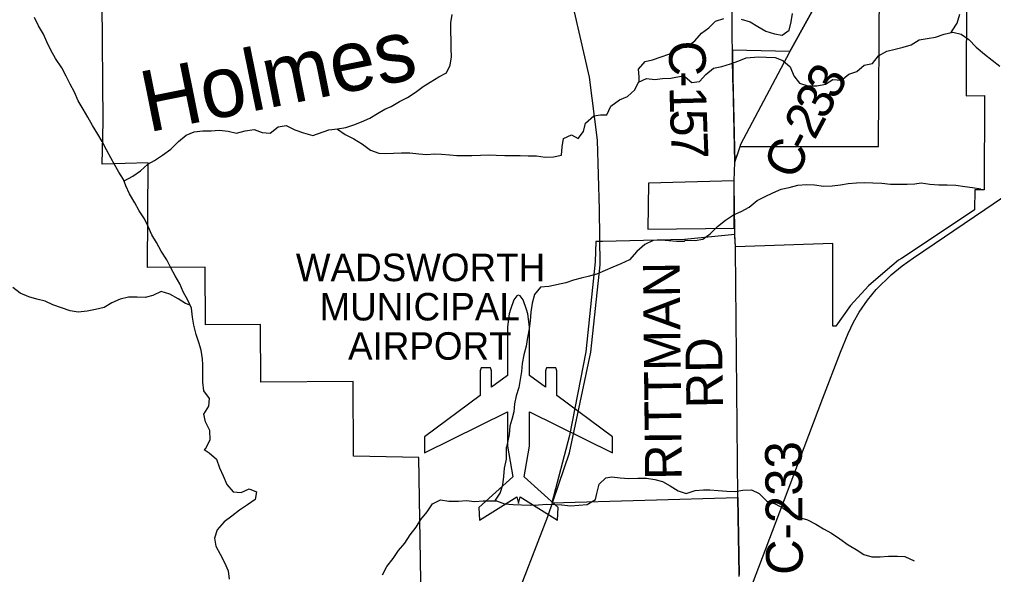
# Model space of a CAD drawing. Extents: x 1985906 to 2277390, y 930619 to 1324581.
# Drawn here: x 2170148 to 2178113, y 1092631 to 1097169 of the extents above; entities that cross this region are included whole.
import ezdxf

# ---------------------------------------------------------------- set-up
doc = ezdxf.new("R2010")
doc.units = 0
for name, color, linetype in [('GM_X_Airport_Class_2', 7, 'Continuous'), ('GM_X_Airport_Location_Class_2', 7, 'Continuous'), ('GM_X_Airport_Text_Class_2', 7, 'Continuous'), ('GM_X_City_Street', 7, 'Continuous'), ('GM_X_Corporation', 7, 'Continuous'), ('GM_X_County_Road', 7, 'Continuous'), ('GM_X_County_Road_Text', 7, 'Continuous'), ('GM_X_Minor_River', 7, 'Continuous'), ('GM_X_Minor_River_Text', 7, 'Continuous'), ('GM_X_Rail_Line', 7, 'Continuous'), ('GM_X_State_Route', 7, 'Continuous')]:
    doc.layers.add(name, color=color, linetype=linetype)

msp = doc.modelspace()

# ---------------------------------------------------------------- linework, layer by layer
at = {"layer": 'GM_X_Airport_Class_2'}
msp.add_lwpolyline([(2173916, 1094093.8), (2173459.6, 1093756.3), (2173459.6, 1093626.8), (2174138.6, 1093961.4), (2174138.6, 1093679.7), (2174183.7, 1093430.2), (2173904.3, 1093179.7), (2173908.7, 1093076.5), (2174214.7, 1093266.1), (2174228.8, 1093210.6), (2174242.9, 1093266.1), (2174549, 1093076.5), (2174553.4, 1093179.7), (2174274, 1093430.2), (2174319, 1093679.7), (2174319, 1093961.4), (2174998, 1093626.8), (2174998, 1093756.3), (2174541.6, 1094093.8), (2174541.6, 1094295.3), (2174534.6, 1094319.8), (2174456.8, 1094319.8), (2174449.7, 1094295.3), (2174449.7, 1094161.8), (2174319, 1094258.4), (2174319, 1094258.4), (2174319, 1094656.3), (2174305.9, 1094761.5), (2174294.9, 1094799), (2174267.9, 1094875.6), (2174243, 1094909.7), (2174228.8, 1094915.6), (2174214.6, 1094909.7), (2174189.7, 1094875.6), (2174162.7, 1094799), (2174151.8, 1094761.5), (2174138.6, 1094656.3), (2174138.6, 1094258.4), (2174007.9, 1094161.8), (2174007.9, 1094295.3), (2174000.8, 1094319.8), (2173923.1, 1094319.8), (2173916, 1094295.3)], close=True, dxfattribs=at)
at = {"layer": 'GM_X_Airport_Location_Class_2'}
msp.add_line((2174228.8, 1093933), (2174228.8, 1093933), dxfattribs=at)
at = {"layer": 'GM_X_City_Street'}
for points in [[(2175977.1, 1097159), (2175977.1, 1097302.5), (2175974.4, 1097421.8), (2175914.9, 1100415.2), (2175913.7, 1100642.5), (2175911.2, 1101015.6), (2175898.9, 1102898.1)], [(2175979.8, 1096843.6), (2175978.7, 1096917.4), (2175977.1, 1097022.1), (2175977.1, 1097159)], [(2175992.5, 1095838.6), (2175992.4, 1095849.4), (2175996.9, 1096002.6)], [(2175998.6, 1095401.4), (2175998.2, 1095410.9), (2175997.6, 1095456)]]:
    msp.add_lwpolyline(points, dxfattribs=at)
at = {"layer": 'GM_X_Corporation'}
for points in [[(2177893.7, 1097450), (2177889.7, 1096546), (2178039.7, 1096547.1), (2178036.2, 1095776.7), (2177959.6, 1095776.8), (2177958.8, 1095612.5), (2177660.1, 1095413.5), (2177361.4, 1095214.5), (2177336.9, 1095201.8), (2177226.9, 1095108.7), (2177090.2, 1094991.1), (2176944.7, 1094829.4), (2176824.2, 1094661.7), (2176799.2, 1094661.7), (2176799.4, 1095338), (2176002.3, 1095309.3), (2175998.2, 1095410.9), (2175585, 1095370.4), (2174916.2, 1095352.9), (2174860.3, 1095352.9), (2174854.5, 1095187.2), (2174779.8, 1094450.5), (2174647.1, 1093766.3), (2174502.4, 1093215.9), (2176023.8, 1093259.3), (2176034.7, 1092627.6)], [(2173438.8, 1092074.8), (2173412.6, 1093588.8), (2172879.6, 1093597.7), (2172876.2, 1094210), (2172122.6, 1094202.2), (2172120, 1094674.4), (2171669.6, 1094671.9), (2171667, 1095144.2), (2171194.7, 1095141.5), (2171200.6, 1095996), (2170825.2, 1095986.9), (2170833.6, 1096334.5), (2170825.3, 1097311.2)]]:
    msp.add_lwpolyline(points, dxfattribs=at)
for points in [[(2175978.7, 1096917.4), (2175981.7, 1096699.7), (2175996.9, 1096002.6), (2176040.3, 1096131), (2177173.4, 1096131.6), (2177181.4, 1097437.2), (2176740.4, 1097435.7), (2176449, 1096908.4)], [(2175291.2, 1095831.1), (2175286.8, 1095454.3), (2175992.4, 1095463.8), (2175992.4, 1095849.3)]]:
    msp.add_lwpolyline(points, close=True, dxfattribs=at)
at = {"layer": 'GM_X_County_Road'}
for points in [[(2176447.2, 1096905.1), (2176449, 1096908.4), (2176740.4, 1097435.7)], [(2176029.3, 1096098.3), (2176040.3, 1096131), (2176046.5, 1096149.3), (2176447.2, 1096905.1)], [(2175982.2, 1096685.9), (2175979.8, 1096843.6)], [(2175996.9, 1096002.6), (2175983.2, 1096645.5), (2175982.7, 1096655.8), (2175982.2, 1096685.9)], [(2175996.9, 1096002.6), (2176029.3, 1096098.3)], [(2175995.4, 1095620), (2175992.5, 1095838.6)], [(2175997.6, 1095456), (2175995.4, 1095620)], [(2176002.5, 1095292.1), (2176002.3, 1095309.3), (2175998.6, 1095401.4)], [(2176023.7, 1093269.6), (2176002.5, 1095292.1)], [(2176033.2, 1092613.8), (2176034.7, 1092627.6), (2176023.8, 1093259.3), (2176023.7, 1093269.6)]]:
    msp.add_lwpolyline(points, dxfattribs=at)
at = {"layer": 'GM_X_Minor_River'}
for points in [[(2171659.1, 1093653.7), (2171672.3, 1093664.9), (2171707.2, 1093733.2), (2171703.8, 1093807.2), (2171668.4, 1093878.7), (2171655.2, 1093942.6), (2171696, 1094007.5), (2171700.9, 1094069.7), (2171655.6, 1094132.9), (2171646.3, 1094204.9), (2171647, 1094277), (2171647.7, 1094345.2), (2171644.7, 1094395.2), (2171633.4, 1094465.1), (2171614.2, 1094528.9), (2171593, 1094592.6), (2171573.6, 1094668.3), (2171562.3, 1094736.3), (2171554.9, 1094808.2), (2171523.7, 1094873.8), (2171486.4, 1094941.2), (2171459.1, 1095006.8), (2171419.9, 1095072.2), (2171386.6, 1095137.7), (2171353.3, 1095205.2), (2171307.9, 1095274.5), (2171268.6, 1095345.9), (2171231.4, 1095407.3), (2171200, 1095476.8), (2171168.9, 1095538.4), (2171127.6, 1095603.7), (2171090.3, 1095671.1), (2171046.9, 1095742.4), (2171017.6, 1095808), (2170998.7, 1095859.8), (2170961.5, 1095921.2), (2170926.2, 1095984.6), (2170895.2, 1096038.1), (2170859.9, 1096103.6), (2170824.6, 1096171.1), (2170787.4, 1096232.5), (2170746.1, 1096301.8), (2170706.8, 1096369.2), (2170669.5, 1096434.6), (2170628.2, 1096504), (2170596.8, 1096573.5), (2170563.5, 1096641), (2170528.3, 1096704.5), (2170493, 1096774), (2170441.5, 1096851.1), (2170404.2, 1096918.6), (2170370.9, 1096986.1), (2170343.6, 1097049.7), (2170304.3, 1097117.1), (2170271, 1097186.6)], [(2171002.4, 1095849.6), (2171002.8, 1095849.8), (2171074.2, 1095887.2), (2171137.5, 1095932.5), (2171196.6, 1095985.7), (2171252.1, 1096016.8), (2171317.3, 1096060), (2171386.6, 1096107.4), (2171449.5, 1096170.7), (2171510.6, 1096223.9), (2171576.2, 1096249.2), (2171648.1, 1096258.6), (2171716.2, 1096257.8), (2171782.2, 1096263.1), (2171854.4, 1096256.4), (2171922.8, 1096239.6), (2171992.5, 1096259), (2172066.5, 1096268.4), (2172133, 1096245.6), (2172197.2, 1096238.8), (2172264.3, 1096290.1), (2172328.2, 1096301.3), (2172398.9, 1096266.6), (2172471.5, 1096241.9), (2172546, 1096219.2), (2172677.3, 1096265.7), (2172749.2, 1096275.1), (2172817.1, 1096286.4), (2172882.8, 1096307.6), (2172944.4, 1096332.8), (2173012, 1096362.1), (2173075.3, 1096401.4), (2173136.8, 1096436.6), (2173188.4, 1096457.6), (2173255.8, 1096498.9), (2173321.2, 1096532.2), (2173384.6, 1096571.4), (2173447.8, 1096620.7), (2173507.2, 1096655.9), (2173578.5, 1096699.3), (2173639.9, 1096732.5), (2173670.8, 1096795.2), (2173681.5, 1096863.5), (2173678.3, 1096931.5), (2173679, 1096999.7), (2173675.7, 1097067.7), (2173676.4, 1097141.9), (2173685.1, 1097210.2)], [(2175568.8, 1096939.1), (2175603.7, 1096944), (2175671.4, 1096995), (2175724.8, 1097057.9), (2175786.6, 1097100.8), (2175840.2, 1097155.6), (2175908.1, 1097178.5)], [(2176050.7, 1097172.1), (2176123.2, 1097148.8), (2176185.9, 1097111.3), (2176252.5, 1097073.9), (2176321, 1097052.6), (2176385.3, 1097041.3), (2176443.1, 1097082.1), (2176458.4, 1097150.6), (2176469.7, 1097217)], [(2177765.9, 1097061.4), (2177775.8, 1097077.1), (2177817.3, 1097139.9), (2177838.5, 1097212.5)], [(2175571.4, 1096709.4), (2175590.5, 1096699), (2175645, 1096655.2), (2175709.2, 1096661.9), (2175760.7, 1096718.8), (2175824.4, 1096769.7), (2175890.5, 1096784.6), (2175962.5, 1096807.5), (2176030.4, 1096832.3), (2176090.4, 1096855.1), (2176190.6, 1096864.3), (2176254.9, 1096861), (2176327.2, 1096857.8), (2176389.7, 1096834.4), (2176450.5, 1096780.8), (2176479.4, 1096708.8), (2176526.2, 1096647.1), (2176594.7, 1096625.8), (2176669, 1096626.6), (2176739.1, 1096639.5), (2176798.8, 1096678.3), (2176871.1, 1096673.1), (2176930.8, 1096722), (2176996.8, 1096744.9), (2177056.4, 1096795.8), (2177124.5, 1096808.6), (2177174, 1096871.4), (2177239.8, 1096910.3), (2177307.8, 1096927.2), (2177373.9, 1096942), (2177439.9, 1096960.8), (2177505.7, 1097001.8), (2177571.8, 1097014.6), (2177637.9, 1097023.3), (2177709.9, 1097048.3), (2177782, 1097065.2), (2177848.4, 1097047.8), (2177911.1, 1097006.3), (2177972, 1096942.8), (2178038.9, 1096885.2), (2178103.6, 1096837.8), (2178166.4, 1096788.2)], [(2175216.8, 1096660.1), (2175214.6, 1096699.7), (2175211.4, 1096763.8), (2175264.3, 1096826.9), (2175324.2, 1096838), (2175395.8, 1096863.4), (2175459.5, 1096884.6), (2175568.8, 1096939.1)], [(2172750.3, 1096275.3), (2172747.3, 1096273), (2172810.2, 1096228.1), (2172880.9, 1096193.4), (2172953.9, 1096148.7), (2173018.8, 1096101.8), (2173087.4, 1096075), (2173137.5, 1096074), (2173207.5, 1096077.3), (2173271.6, 1096078.5), (2173339.7, 1096077.7), (2173413.9, 1096071.1), (2173480.1, 1096064.3), (2173542.1, 1096069.5), (2173598.3, 1096066.5), (2173666.4, 1096061.8), (2173724.6, 1096056.8), (2173774.7, 1096057.8), (2173846.8, 1096057.1), (2173916.8, 1096060.4), (2173988.9, 1096061.8), (2174045, 1096058.8), (2174117.1, 1096056.1), (2174189.2, 1096057.5), (2174243.3, 1096056.5), (2174307.4, 1096053.7), (2174375.6, 1096052.9), (2174445.8, 1096044.2), (2174515.9, 1096045.6), (2174579.7, 1096060.8), (2174586.5, 1096127), (2174597.2, 1096197.3), (2174662.7, 1096224.6), (2174717.3, 1096195.6), (2174760.4, 1096252.5), (2174777.1, 1096320.9), (2174846.1, 1096382.3), (2174898, 1096389.3), (2174950, 1096390.2), (2174984.8, 1096459), (2175053.9, 1096512.4), (2175121.5, 1096539.7), (2175180.6, 1096592.9), (2175211.4, 1096657.6), (2175275, 1096686.8), (2175343.2, 1096678.1), (2175407.1, 1096687.3), (2175475.2, 1096688.6), (2175571.4, 1096709.4)], [(2175582.7, 1095354.6), (2175595.2, 1095364.8), (2175673.5, 1095361.7), (2175735.6, 1095372.4), (2175795.3, 1095417.3), (2175856.9, 1095476.3), (2175920.6, 1095527.2), (2175986.3, 1095572.2), (2176050.2, 1095599), (2176116.1, 1095633.9), (2176181.7, 1095688.9), (2176245.5, 1095721.8), (2176309.4, 1095750.6), (2176377.3, 1095781.5), (2176441.4, 1095794.3), (2176513.4, 1095815.2), (2176581.6, 1095820), (2176649.9, 1095816.8), (2176722.3, 1095807.5), (2176794.5, 1095808.3), (2176862.6, 1095817.2), (2176924.7, 1095827.9), (2176992.9, 1095834.7), (2177059.1, 1095837.5), (2177127.4, 1095834.2), (2177199.7, 1095831), (2177272, 1095823.8), (2177336.2, 1095822.5), (2177406.5, 1095821.3), (2177470.7, 1095824.1), (2177520.8, 1095832.6), (2177593.1, 1095823.4), (2177665.4, 1095818.2), (2177733.7, 1095817), (2177806, 1095813.8), (2177878.3, 1095804.6), (2177942.7, 1095795.2), (2178009, 1095783.9)], [(2175582.7, 1095354.6), (2175581.5, 1095354.4), (2175520.1, 1095355), (2175457.9, 1095357.9), (2175395.7, 1095364.7), (2175329.7, 1095361.5), (2175262.2, 1095330.2), (2175195.2, 1095270.8), (2175136.4, 1095203.6), (2175066.9, 1095170.3), (2175001.3, 1095143), (2174937.7, 1095115.8), (2174874.1, 1095090.5), (2174810.4, 1095069.3), (2174742.6, 1095054), (2174678.8, 1095038.8), (2174615.2, 1095015.6), (2174475.5, 1094984.9), (2174407.5, 1094981.6), (2174358.6, 1094920.6), (2174339.9, 1094848.2), (2174329.2, 1094775.8), (2174324.5, 1094705.6), (2174315.8, 1094639.3), (2174303.1, 1094569), (2174292.3, 1094498.7), (2174271.7, 1094426.1), (2174259, 1094355.8), (2174254.1, 1094291.6), (2174243.4, 1094225.3), (2174230.5, 1094160.9), (2174209.8, 1094092.4), (2174195, 1094026), (2174190.2, 1093961.8), (2174173.3, 1093899.4), (2174158.4, 1093843), (2174151.6, 1093774.8), (2174130.9, 1093672.8)], [(2171543, 1094833.4), (2171506.2, 1094847.4), (2171445.4, 1094884.3), (2171378.6, 1094923.2), (2171306.1, 1094943.9), (2171238.6, 1094912.6), (2171174.8, 1094895.3), (2171110.7, 1094898.1), (2171038.6, 1094898.8), (2170970.8, 1094881.5), (2170903.3, 1094852.2), (2170839.9, 1094814.9), (2170770.1, 1094797.6), (2170702.3, 1094784.3), (2170628.3, 1094774.9), (2170562, 1094785.7), (2170420.9, 1094835.2), (2170358.3, 1094866.1), (2170289.9, 1094882.8), (2170223.4, 1094901.6), (2170154.8, 1094930.4), (2170093.9, 1094977.3)], [(2174040.9, 1093232.5), (2174041.5, 1093238.6), (2174078.8, 1093295.4), (2174099.7, 1093363.9), (2174108.7, 1093432.3), (2174115.6, 1093500.7), (2174130.5, 1093573.2), (2174130.9, 1093672.5)], [(2171659.1, 1093653.4), (2171698.2, 1093625.8), (2171759.3, 1093572.6), (2171782.6, 1093502.7), (2171813.8, 1093437), (2171843, 1093367.2), (2171894.2, 1093307.8), (2171960.7, 1093300.9), (2172026.5, 1093332.1), (2172087.2, 1093307), (2172076.1, 1093244.6), (2172012.5, 1093199.4), (2171946.9, 1093158.2), (2171885.4, 1093107), (2171821.9, 1093061.8), (2171764.6, 1092996.7), (2171741.6, 1092928.1), (2171754.8, 1092862), (2171788, 1092796.4), (2171825.2, 1092728.7), (2171854.5, 1092661), (2171863.6, 1092592.9)], [(2174005.4, 1093232), (2174047.6, 1093232.6), (2174114.3, 1093209.6), (2174184.7, 1093202.8), (2174253.1, 1093199.9), (2174323.5, 1093197), (2174391.8, 1093200.1), (2174460, 1093205.3), (2174532.4, 1093204.4), (2174582.7, 1093199.2), (2174655.1, 1093192.4), (2174721.4, 1093197.5), (2174789.6, 1093202.6), (2174857.3, 1093243.9), (2174870.5, 1093294.2), (2174887.4, 1093368.8), (2174942.8, 1093421.9), (2174992.9, 1093430.7), (2175061.4, 1093421.8), (2175129.8, 1093414.9), (2175204.1, 1093418.1), (2175276.4, 1093417.3), (2175342.9, 1093408.3), (2175405.5, 1093391.3), (2175468.3, 1093356.2), (2175533.3, 1093315.1), (2175599.6, 1093294.1)], [(2175599.5, 1093293.7), (2175672.3, 1093317.6), (2175740.5, 1093322.3), (2175792.7, 1093322.9), (2175861, 1093317.5), (2175931.3, 1093312.2), (2175999.5, 1093310.9), (2176063.6, 1093321.6), (2176133.8, 1093324.3), (2176196.3, 1093292.8), (2176259.2, 1093231.2), (2176327.6, 1093209.8), (2176394.2, 1093174.3), (2176461, 1093124.8), (2176525.5, 1093097.3), (2176591.9, 1093077.9), (2176660.5, 1093042.5), (2176723.1, 1093005), (2176789.7, 1092967.5), (2176856.4, 1092922), (2176925.1, 1092874.5), (2176989.7, 1092835), (2177052.4, 1092793.4), (2177118.8, 1092774), (2177187, 1092774.7), (2177255.2, 1092781.4), (2177327.4, 1092780.1), (2177387.7, 1092776.7), (2177464.3, 1092741.4)], [(2173116.9, 1092629.4), (2173152, 1092696.2), (2173203.2, 1092761.3), (2173246.4, 1092826.2), (2173299.7, 1092887.3), (2173342.8, 1092954.2), (2173392, 1093017.2), (2173429.2, 1093080.1), (2173482.4, 1093143.1), (2173525.5, 1093208.1), (2173591.3, 1093241.2), (2173659.8, 1093230.3), (2173738.2, 1093231.6), (2173800.4, 1093234.6), (2173872.9, 1093227.8), (2173939.1, 1093232.9), (2174005.4, 1093232)]]:
    msp.add_lwpolyline(points, dxfattribs=at)
at = {"layer": 'GM_X_Rail_Line'}
msp.add_lwpolyline([(2174832.6, 1089382.4), (2174952.4, 1089564), (2175007.9, 1089668.2), (2175051, 1089755.7), (2175135, 1089952.2), (2175219.1, 1090167.5), (2175313.5, 1090406.4), (2175387.8, 1090578.7), (2175453.1, 1090747.4), (2175691.3, 1091371.1), (2175858, 1091807.9), (2176365, 1093144.1), (2176716.4, 1094071.9), (2176860.8, 1094448.3), (2176924, 1094602.5), (2176967.8, 1094693.4), (2177015.7, 1094776.1), (2177083.7, 1094874.7), (2177154.6, 1094961.5), (2177276.1, 1095081.9), (2177367.1, 1095154.6), (2177458.1, 1095220.5), (2178042.8, 1095616.4), (2178435.9, 1095883.8)], dxfattribs=at)
at = {"layer": 'GM_X_State_Route'}
msp.add_lwpolyline([(2174092.1, 1092133.8), (2174171.6, 1092335.4), (2174470, 1093104.9), (2174646.8, 1093626.6), (2174819.2, 1094450.2), (2174896.8, 1095163.5), (2174892.5, 1095616.2), (2174875.2, 1096181.1), (2174810.6, 1096698.6), (2174647.3, 1097399.5), (2174528.2, 1097801.6), (2174282.5, 1098446.7), (2174032.5, 1099091.4), (2173838.5, 1099663.8), (2173694.6, 1100166.7)], dxfattribs=at)

# ---------------------------------------------------------------- texts
at = {"layer": 'GM_X_Airport_Text_Class_2'}
for s, p in [('WADSWORTH', (2172408, 1095029.3)), ('MUNICIPAL', (2172601.6, 1094708.1)), ('AIRPORT', (2172834.8, 1094386.9))]:
    msp.add_text(s, height=225, rotation=0.00001, dxfattribs=at).set_placement(p)
at = {"layer": 'GM_X_County_Road_Text'}
for s, rotation, p in [('C', 270.21077, (2175459.6, 1096995.9)), ('3', 61.60549, (2176824, 1096502.1)), ('-', 271.12109, (2175460.6, 1096744.3)), ('3', 61.9523, (2176737.4, 1096339.5)), ('1', 271.54588, (2175463, 1096618.7)), ('2', 61.99424, (2176650.6, 1096176.3)), ('5', 272.00587, (2175468.1, 1096431.3)), ('7', 272.12086, (2175474.6, 1096246)), ('-', 62.32471, (2176593.6, 1096067.6)), ('C', 66.37039, (2176497.3, 1095847)), ('RITTMAN', 90.60278, (2175564.7, 1093406.1)), ('RD', 90.98725, (2175902.4, 1093993)), ('C-233', 90.55112, (2176554.8, 1092629.4))]:
    msp.add_text(s, height=300, rotation=rotation, dxfattribs=at).set_placement(p)
at = {"layer": 'GM_X_Minor_River_Text'}
msp.add_text('Holmes', height=500.18, rotation=11.40555, dxfattribs=at).set_placement((2171199, 1096244.7))

doc.saveas('drawing.dxf')
